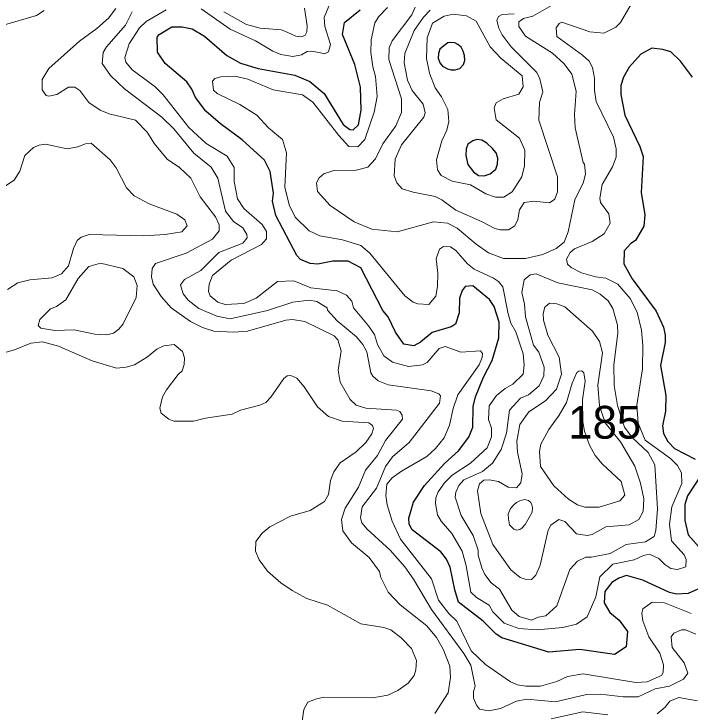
# Model space of a CAD drawing. Extents: x 673.6 to 698.9, y 7012 to 7040.1.
# Drawn here: x 696.209 to 697.861, y 7025.944 to 7027.65 of the extents above; entities that cross this region are included whole.
import ezdxf

# ---------------------------------------------------------------- set-up
doc = ezdxf.new("R2010")
doc.units = 0
doc.header["$LTSCALE"] = 0.032
doc.layers.add('1', color=7, linetype='Continuous', lineweight=25)
doc.layers.add('2', color=7, linetype='Continuous', lineweight=13)
doc.layers.add('21', color=7, linetype='Continuous')

msp = doc.modelspace()

# ---------------------------------------------------------------- linework, layer by layer
at = {"layer": '1'}
for points in [[(697.6509, 7026.2116), (697.6647, 7026.1876), (697.6871, 7026.1691), (697.7082, 7026.1411), (697.7047, 7026.1038), (697.6764, 7026.085), (697.5913, 7026.0971), (697.5156, 7026.0907), (697.4007, 7026.1255), (697.3873, 7026.1345), (697.3553, 7026.1664), (697.2951, 7026.2128), (697.2858, 7026.2426), (697.2744, 7026.2982), (697.2654, 7026.3179), (697.2518, 7026.3357), (697.182, 7026.3892), (697.1741, 7026.4033), (697.1733, 7026.4177), (697.1852, 7026.4571), (697.2116, 7026.4979), (697.2607, 7026.5519), (697.2951, 7026.5823), (697.3204, 7026.6161), (697.3301, 7026.6408), (697.3309, 7026.691), (697.3363, 7026.7149), (697.3562, 7026.7628), (697.377, 7026.8031), (697.3934, 7026.8589), (697.3942, 7026.8967), (697.3817, 7026.9349), (697.3704, 7026.9526), (697.3297, 7026.9854), (697.3113, 7026.9837), (697.304, 7026.9739), (697.2975, 7026.9559), (697.2964, 7026.9197), (697.2877, 7026.8922), (697.2772, 7026.8856), (697.2303, 7026.8713), (697.2023, 7026.8477), (697.1859, 7026.8395), (697.1612, 7026.843), (697.1408, 7026.8729), (697.1231, 7026.9099), (697.1098, 7026.9258), (697.0562, 7027.03), (697.0257, 7027.0462), (696.9883, 7027.0462), (696.9509, 7027.0389), (696.9324, 7027.0406), (696.9089, 7027.0503), (696.8998, 7027.06), (696.8484, 7027.1573), (696.8405, 7027.1925), (696.8428, 7027.2121), (696.8346, 7027.2649), (696.8214, 7027.2928), (696.7663, 7027.3424), (696.7131, 7027.3813), (696.6774, 7027.4123), (696.6521, 7027.4461), (696.6438, 7027.4658), (696.6315, 7027.4837), (696.5786, 7027.5292), (696.5594, 7027.5562), (696.5588, 7027.593), (696.5636, 7027.6001), (696.5947, 7027.6183), (696.6202, 7027.6182), (696.6444, 7027.6139), (696.6747, 7027.5958), (696.729, 7027.5482), (696.7624, 7027.5297), (696.8052, 7027.517), (696.8955, 7027.5005), (696.9321, 7027.4853), (696.9667, 7027.4556), (697.0131, 7027.38), (697.0291, 7027.3679), (697.0373, 7027.3668), (697.0508, 7027.3788), (697.0573, 7027.4145), (697.0556, 7027.4712), (697.0416, 7027.5266), (697.0114, 7027.6001), (697.0162, 7027.6294), (697.0546, 7027.6599)], [(697.8663, 7027.4956), (697.837, 7027.5347), (697.8139, 7027.5577), (697.7945, 7027.5634), (697.7677, 7027.5664), (697.7403, 7027.5516), (697.7118, 7027.5202), (697.6977, 7027.4954), (697.6918, 7027.4752), (697.6914, 7027.4533), (697.7012, 7027.4028), (697.7376, 7027.3261), (697.746, 7027.3018), (697.7411, 7027.2136), (697.75, 7027.1595), (697.7477, 7027.1316), (697.7275, 7027.0961), (697.7157, 7027.089), (697.7, 7027.0708), (697.6992, 7027.0391), (697.7189, 7027.0027), (697.7782, 7026.9235), (697.7954, 7026.8849), (697.8002, 7026.8655), (697.8002, 7026.8475), (697.7888, 7026.7907), (697.8018, 7026.7176), (697.801, 7026.6799), (697.7937, 7026.644), (697.796, 7026.6248), (697.8062, 7026.6056), (697.8223, 7026.588), (697.8735, 7026.5626)], [(697.8857, 7026.5199), (697.8547, 7026.4726), (697.8479, 7026.4513), (697.848, 7026.4127), (697.8562, 7026.3775), (697.8881, 7026.3412)], [(697.7455, 7026.2666), (697.7053, 7026.2778), (697.6869, 7026.2714), (697.6696, 7026.2607), (697.6523, 7026.2389), (697.6509, 7026.2116)], [(697.88, 7026.2446), (697.8561, 7026.2337), (697.8279, 7026.2328), (697.8101, 7026.2361), (697.7455, 7026.2666)]]:
    msp.add_lwpolyline(points, dxfattribs=at)
for points in [[(697.2464, 7027.5534), (697.2451, 7027.5422), (697.2494, 7027.5306), (697.2561, 7027.5224), (697.2679, 7027.5158), (697.277, 7027.5133), (697.287, 7027.513), (697.2985, 7027.5167), (697.307, 7027.5261), (697.3107, 7027.5361), (697.3098, 7027.5488), (697.3067, 7027.5592), (697.3013, 7027.5686), (697.2937, 7027.5752), (697.2858, 7027.5795), (697.2758, 7027.5801), (697.2688, 7027.5795), (697.2591, 7027.5719), (697.2497, 7027.5637)], [(697.3139, 7027.3205), (697.3128, 7027.3041), (697.3175, 7027.2818), (697.3315, 7027.2645), (697.3441, 7027.2554), (697.3579, 7027.2543), (697.3725, 7027.259), (697.3863, 7027.2704), (697.3904, 7027.2827), (697.3907, 7027.2973), (697.3869, 7027.3105), (697.3781, 7027.3213), (697.3643, 7027.3342), (697.352, 7027.3415), (697.34, 7027.343), (697.3303, 7027.3398), (697.318, 7027.3319)]]:
    msp.add_lwpolyline(points, close=True, dxfattribs=at)
at = {"layer": '2'}
for points in [[(696.6659, 7027.6628), (696.7374, 7027.6125), (696.7994, 7027.5845), (696.8417, 7027.5592), (696.8612, 7027.5511), (696.8904, 7027.5461), (696.9114, 7027.55), (696.9249, 7027.5582), (696.9346, 7027.5591), (696.9549, 7027.556), (696.9675, 7027.5527), (696.9775, 7027.5575), (696.9825, 7027.5751), (696.9683, 7027.619), (696.967, 7027.6416), (696.9784, 7027.6691)], [(697.1212, 7027.6657), (697.1003, 7027.644), (697.0904, 7027.6283), (697.082, 7027.587), (697.081, 7027.5554), (697.0854, 7027.5209), (697.0919, 7027.4975), (697.0959, 7027.448), (697.0886, 7027.4099), (697.066, 7027.3431), (697.0492, 7027.3251), (697.0274, 7027.3263), (697.0026, 7027.3526), (696.9388, 7027.4344), (696.9138, 7027.4521), (696.8425, 7027.4649), (696.7799, 7027.4907), (696.7488, 7027.4982), (696.7147, 7027.4967), (696.6995, 7027.4922), (696.6942, 7027.4859), (696.696, 7027.4638), (696.7055, 7027.4552), (696.7611, 7027.4286), (696.802, 7027.4026), (696.8308, 7027.3713), (696.8646, 7027.3431)], [(697.0398, 7027.1418), (696.9811, 7027.1817), (696.9502, 7027.2165), (696.9479, 7027.2373), (696.9543, 7027.2498), (696.9661, 7027.2595), (696.99, 7027.2673), (697.0446, 7027.2682), (697.0734, 7027.2759), (697.0922, 7027.2963), (697.1101, 7027.3325), (697.1418, 7027.3763), (697.1559, 7027.4095), (697.1559, 7027.4428), (697.1248, 7027.5386), (697.1256, 7027.5672), (697.1326, 7027.5843), (697.1808, 7027.6474), (697.1888, 7027.6662)], [(697.5222, 7027.6706), (697.4767, 7027.6447), (697.4538, 7027.6388), (697.4427, 7027.6306), (697.4423, 7027.6195), (697.4589, 7027.5955), (697.5244, 7027.5539), (697.5535, 7027.5281), (697.5718, 7027.5032), (697.5823, 7027.4612), (697.5784, 7027.4042), (697.58, 7027.3721), (697.5998, 7027.2872), (697.603, 7027.2828), (697.6053, 7027.2596), (697.6005, 7027.2387), (697.5791, 7027.1955), (697.5632, 7027.1174), (697.5528, 7027.0923), (697.5336, 7027.0765), (697.5012, 7027.062), (697.4588, 7027.0521), (697.4053, 7027.0526), (697.3686, 7027.0667), (697.3383, 7027.0873), (697.2917, 7027.1264)], [(697.6401, 7027.2), (697.6463, 7027.2336), (697.671, 7027.2761), (697.6798, 7027.3), (697.6802, 7027.3207), (697.6736, 7027.349), (697.6309, 7027.4363), (697.6269, 7027.4626), (697.6275, 7027.4928), (697.622, 7027.5193), (697.6145, 7027.5345), (697.5978, 7027.5494), (697.535, 7027.5946), (697.5335, 7027.6163), (697.5412, 7027.6269), (697.5473, 7027.6298), (697.6158, 7027.6061), (697.6504, 7027.6027), (697.6793, 7027.6175), (697.6907, 7027.6287), (697.717, 7027.6739)], [(696.2829, 7027.658), (696.2642, 7027.6465), (696.1797, 7027.6215)], [(697.1574, 7026.6701), (697.1517, 7026.6788), (697.1433, 7026.6823), (697.0684, 7026.6866), (697.0446, 7026.6945), (697.0301, 7026.7079), (697.0056, 7026.7505), (697.0007, 7026.7796), (697.008, 7026.8267), (697, 7026.8537), (696.9913, 7026.8632), (696.9193, 7026.8983), (696.8897, 7026.9033), (696.8733, 7026.9016), (696.7796, 7026.8746), (696.7462, 7026.8721), (696.6975, 7026.8746), (696.6698, 7026.8835), (696.6406, 7026.8988), (696.5928, 7026.9323), (696.5682, 7026.9595), (696.5488, 7026.9901), (696.5447, 7027.0078), (696.5464, 7027.0282), (696.5548, 7027.04), (696.6296, 7027.0651), (696.6943, 7027.0999), (696.7106, 7027.1198), (696.7106, 7027.1346), (696.7009, 7027.1544), (696.6642, 7027.2031), (696.6411, 7027.249), (696.613, 7027.2745), (696.5835, 7027.295), (696.5526, 7027.3325), (696.5343, 7027.3608), (696.5058, 7027.3905), (696.4413, 7027.4062), (696.4197, 7027.4152), (696.3915, 7027.4336), (696.3695, 7027.4629), (696.3577, 7027.4711), (696.3425, 7027.471), (696.3135, 7027.4534), (696.2939, 7027.449), (696.2874, 7027.4507), (696.2782, 7027.4644), (696.2775, 7027.4897), (696.2942, 7027.5166), (696.3689, 7027.5838), (696.4115, 7027.6141), (696.4397, 7027.6399), (696.4581, 7027.6632)], [(696.4974, 7027.6554), (696.4817, 7027.6225), (696.4349, 7027.5694), (696.427, 7027.5555), (696.4247, 7027.5289), (696.4448, 7027.4994), (696.4792, 7027.4666), (696.5703, 7027.3978), (696.5996, 7027.3692), (696.6481, 7027.31), (696.6905, 7027.2757), (696.707, 7027.2491)], [(697.2715, 7026.1854), (697.2458, 7026.2177), (697.2286, 7026.2696), (697.1529, 7026.367), (697.1329, 7026.4111), (697.1207, 7026.451), (697.1177, 7026.4738), (697.1198, 7026.5011), (697.1332, 7026.5165), (697.1553, 7026.5332), (697.2176, 7026.5687), (697.2384, 7026.588), (697.2599, 7026.6142), (697.2733, 7026.6457), (697.2816, 7026.6857), (697.2937, 7026.7193), (697.3451, 7026.7931), (697.3531, 7026.811), (697.3535, 7026.8203), (697.3489, 7026.8266), (697.3004, 7026.8236), (697.2626, 7026.8373), (697.2477, 7026.8322), (697.2187, 7026.7985), (697.207, 7026.7925), (697.1725, 7026.7883), (697.134, 7026.7993), (697.1126, 7026.8147), (697.097, 7026.8422), (697.09, 7026.8666), (697.0754, 7026.8877), (697.0384, 7026.9318), (697.0341, 7026.9479), (697.0211, 7026.9625), (696.9982, 7026.9731), (696.9344, 7026.9805), (696.893, 7026.9978), (696.853, 7026.9961), (696.8007, 7026.9558), (696.7703, 7026.9425), (696.7251, 7026.9403), (696.7073, 7026.9461), (696.6885, 7026.9611), (696.6844, 7026.9718), (696.6859, 7026.9901), (696.6939, 7027.0109), (696.7394, 7027.0487), (696.814, 7027.0867), (696.8262, 7027.1003), (696.8255, 7027.1185), (696.8149, 7027.1358), (696.7706, 7027.1749), (696.7549, 7027.1986), (696.7471, 7027.2406), (696.7466, 7027.2749), (696.73, 7027.3028), (696.6787, 7027.3333), (696.6358, 7027.3727), (696.5731, 7027.4525), (696.5531, 7027.4724), (696.4975, 7027.5133), (696.4823, 7027.5321), (696.4798, 7027.5432), (696.4902, 7027.5768), (696.5158, 7027.6157), (696.532, 7027.6318), (696.5804, 7027.6599)], [(696.9185, 7027.6638), (696.925, 7027.6206), (696.9242, 7027.6062), (696.9201, 7027.5979), (696.9121, 7027.5942), (696.8979, 7027.5957), (696.8784, 7027.6047), (696.8628, 7027.611), (696.8105, 7027.615), (696.7774, 7027.6244), (696.7214, 7027.6548)], [(697.1576, 7027.223), (697.1841, 7027.2142), (697.2381, 7027.204), (697.2543, 7027.196), (697.2884, 7027.1707), (697.3515, 7027.1432), (697.3834, 7027.1256), (697.397, 7027.1223), (697.4175, 7027.1228), (697.4323, 7027.1323), (697.4403, 7027.148), (697.4438, 7027.1714), (697.4554, 7027.1892), (697.4789, 7027.1926), (697.5175, 7027.1884), (697.5304, 7027.1973), (697.5372, 7027.2157), (697.5371, 7027.2516), (697.4913, 7027.3901), (697.493, 7027.434), (697.5011, 7027.4597), (697.4934, 7027.4918), (697.4863, 7027.5065), (697.424, 7027.5696), (697.4018, 7027.5987), (697.3932, 7027.6151), (697.3887, 7027.6337), (697.3924, 7027.6435), (697.4019, 7027.6483), (697.4311, 7027.6503)], [(697.2254, 7027.6595), (697.2091, 7027.6422), (697.187, 7027.6094), (697.164, 7027.5529), (697.1626, 7027.5304), (697.1703, 7027.4878), (697.1821, 7027.4633), (697.2086, 7027.4297)], [(697.2086, 7027.4297), (697.2136, 7027.4081), (697.2106, 7027.398), (697.1558, 7027.3303), (697.1406, 7027.2951), (697.138, 7027.2545)], [(696.8646, 7027.3431), (696.8749, 7027.3109), (696.8709, 7027.2268), (696.8813, 7027.1834), (696.8957, 7027.1538), (696.9301, 7027.1197)], [(696.1811, 7027.2252), (696.2092, 7027.2442), (696.2229, 7027.266), (696.2357, 7027.3043), (696.2567, 7027.3234), (696.2702, 7027.3294), (696.2857, 7027.3315), (696.3386, 7027.3208), (696.3647, 7027.3255), (696.3836, 7027.333), (696.3977, 7027.3339), (696.4441, 7027.2939), (696.4587, 7027.2738), (696.484, 7027.2248), (696.5029, 7027.2055), (696.5396, 7027.186), (696.6065, 7027.1607), (696.6267, 7027.1472), (696.6317, 7027.132), (696.6193, 7027.1179), (696.5787, 7027.1108), (696.526, 7027.108), (696.3923, 7027.1113), (696.3733, 7027.1048), (696.3632, 7027.0966), (696.354, 7027.0773), (696.3424, 7027.0349), (696.3249, 7027.0148), (696.3025, 7027.0052), (696.2478, 7027.0003), (696.2182, 7026.9932), (696.1934, 7026.9769)], [(696.707, 7027.2491), (696.726, 7027.1683), (696.7452, 7027.1425), (696.7678, 7027.1276), (696.7781, 7027.1113), (696.7786, 7027.1028)], [(697.138, 7027.2545), (697.1447, 7027.2374), (697.1576, 7027.223)], [(697.6217, 7027.0943), (697.6509, 7027.1125), (697.6654, 7027.1387), (697.6621, 7027.1618), (697.6417, 7027.1893), (697.6401, 7027.2)], [(697.2917, 7027.1264), (697.2682, 7027.1392), (697.2342, 7027.1423), (697.1448, 7027.1176), (697.0832, 7027.1241), (697.0398, 7027.1418)], [(696.9301, 7027.1197), (696.9559, 7027.1075), (697.0113, 7027.098), (697.056, 7027.0839), (697.0785, 7027.0654), (697.1639, 7026.9611), (697.1841, 7026.9457), (697.1958, 7026.9415), (697.2225, 7026.9404), (697.2395, 7026.9607), (697.2439, 7026.9838), (697.2447, 7027.0164), (697.2408, 7027.052), (697.2484, 7027.0751), (697.2582, 7027.0815), (697.2752, 7027.0808), (697.2888, 7027.0719), (697.3172, 7027.0395), (697.333, 7027.0267), (697.3808, 7027.0046), (697.3926, 7026.9961), (697.4031, 7026.9832), (697.4159, 7026.9174), (697.4232, 7026.8948), (697.4348, 7026.873), (697.4527, 7026.8192), (697.4552, 7026.7926), (697.4528, 7026.7702), (697.4277, 7026.7452), (697.409, 7026.7351), (697.388, 7026.7178), (697.3699, 7026.6923), (697.368, 7026.6592), (697.3753, 7026.6376), (697.3753, 7026.6171), (697.3652, 7026.59), (697.3242, 7026.5521), (697.2792, 7026.5235), (697.2606, 7026.5042), (697.2455, 7026.4824), (697.2398, 7026.468), (697.2389, 7026.4536), (697.2434, 7026.4264), (697.2524, 7026.4108), (697.279, 7026.381), (697.3043, 7026.3374), (697.3137, 7026.3018), (697.3247, 7026.2375), (697.3389, 7026.224), (697.3697, 7026.2054), (697.3787, 7026.1892), (697.4064, 7026.1614), (697.4423, 7026.1489), (697.4875, 7026.1456), (697.5501, 7026.1513), (697.5833, 7026.1589), (697.6094, 7026.1769), (697.6308, 7026.2259), (697.6402, 7026.275), (697.672, 7026.306), (697.7243, 7026.3165), (697.7467, 7026.3267), (697.7619, 7026.3298), (697.784, 7026.3196), (697.7992, 7026.3045), (697.8137, 7026.2952), (697.8301, 7026.2923), (697.8503, 7026.2996), (697.8511, 7026.317), (697.8461, 7026.3288), (697.815, 7026.3624), (697.8102, 7026.4034), (697.8165, 7026.4461), (697.8405, 7026.5031), (697.8398, 7026.5285), (697.8303, 7026.5468), (697.8128, 7026.5637), (697.751, 7026.6083), (697.7337, 7026.6505), (697.7304, 7026.694), (697.7443, 7026.7826), (697.7452, 7026.8396), (697.7417, 7026.8777), (697.7312, 7026.9211), (697.7143, 7026.9548), (697.6842, 7026.9895), (697.6547, 7027.0041), (697.6293, 7027.0077), (697.5952, 7027.0174), (697.5706, 7027.0302), (697.561, 7027.0388), (697.5588, 7027.0512), (697.5677, 7027.0669), (697.5787, 7027.0763), (697.6217, 7027.0943)], [(696.7786, 7027.1028), (696.7683, 7027.09), (696.7098, 7027.0674), (696.6652, 7027.0231), (696.6259, 7027.001), (696.6161, 7026.9885), (696.6219, 7026.9658), (696.6345, 7026.9506), (696.6602, 7026.9301), (696.7043, 7026.9115), (696.7374, 7026.905), (696.8286, 7026.9254), (696.8904, 7026.9454), (696.9305, 7026.9509), (696.9489, 7026.9476), (696.9738, 7026.9316), (696.9746, 7026.9263), (696.9988, 7026.9001), (697.0456, 7026.8608), (697.0616, 7026.8423), (697.0713, 7026.8245), (697.0805, 7026.7733), (697.0856, 7026.7649), (697.0986, 7026.7539), (697.1228, 7026.744), (697.228, 7026.7292), (697.247, 7026.7217), (697.2508, 7026.7171), (697.2487, 7026.6987), (697.1742, 7026.6028), (697.1335, 7026.5677), (697.1167, 7026.5445), (697.0945, 7026.4911), (697.0599, 7026.4455), (697.0558, 7026.4186), (697.0591, 7026.407), (697.0721, 7026.3914), (697.1284, 7026.3401), (697.164, 7026.2988), (697.1849, 7026.2694), (697.2288, 7026.1951), (697.3082, 7026.0878), (697.3252, 7026.0588), (697.336, 7026.0073), (697.3319, 7025.9944), (697.3319, 7025.9784), (697.3386, 7025.9614), (697.3464, 7025.9516), (697.3693, 7025.947), (697.3979, 7025.9535), (697.437, 7025.9714), (697.4617, 7025.9763), (697.5318, 7025.969), (697.6079, 7025.987), (697.6415, 7025.9878), (697.6972, 7025.9814), (697.7341, 7025.9813), (697.7756, 7026.001), (697.8104, 7026.0078), (697.8445, 7026.0249), (697.8551, 7026.0398), (697.8463, 7026.0648), (697.8168, 7026.1022), (697.8144, 7026.1283), (697.8214, 7026.1373), (697.8398, 7026.1456), (697.8497, 7026.1455), (697.8746, 7026.1349)], [(696.2103, 7026.8291), (696.2504, 7026.8458), (696.279, 7026.8489), (696.3181, 7026.8383), (696.4001, 7026.8028), (696.4597, 7026.7849)], [(696.4597, 7026.7849), (696.4827, 7026.7872), (696.5032, 7026.7931), (696.5353, 7026.8125), (696.5578, 7026.831), (696.5749, 7026.8394), (696.6001, 7026.8425), (696.6204, 7026.8255), (696.6258, 7026.81), (696.6251, 7026.7933), (696.6202, 7026.7779), (696.61, 7026.7691), (696.5812, 7026.732), (696.5721, 7026.7148), (696.5652, 7026.6871), (696.5689, 7026.6746), (696.587, 7026.6603), (696.5995, 7026.6548), (696.6472, 7026.6552), (696.6765, 7026.6626), (696.7423, 7026.6721), (696.7622, 7026.6816), (696.8095, 7026.6939), (696.8241, 7026.7006), (696.8363, 7026.7134), (696.8681, 7026.7592), (696.8764, 7026.7661), (696.885, 7026.767), (696.9001, 7026.7604), (696.9181, 7026.7388), (696.9506, 7026.6901), (696.9773, 7026.6668), (697.0109, 7026.6553), (697.0759, 7026.651), (697.0848, 7026.6448), (697.0875, 7026.6374), (697.0829, 7026.6244), (697.0686, 7026.6032), (697.0448, 7026.5804), (697.0062, 7026.553), (696.9907, 7026.5313), (696.9825, 7026.5102), (696.9776, 7026.4761), (696.9675, 7026.4587), (696.9327, 7026.4367), (696.8843, 7026.4231), (696.8341, 7026.3972), (696.8153, 7026.3818), (696.7996, 7026.3607), (696.7994, 7026.3375), (696.808, 7026.316), (696.8287, 7026.2889), (696.8607, 7026.2597), (696.8885, 7026.241), (696.9248, 7026.2222), (696.9752, 7026.2056), (697.0566, 7026.16), (697.1123, 7026.1512), (697.1299, 7026.1454), (697.1551, 7026.1259), (697.1798, 7026.0994), (697.1921, 7026.0705), (697.191, 7026.0478), (697.1864, 7026.0341), (697.1716, 7026.0151), (697.1464, 7025.9971), (697.1227, 7025.9854), (697.0848, 7025.9789), (696.9653, 7025.9804), (696.9456, 7025.9763), (696.9269, 7025.9682), (696.917, 7025.9504), (696.9017, 7025.8443)], [(696.166, 7026.8171), (696.2103, 7026.8291)], [(697.051, 7026.4936), (697.0675, 7026.5354), (697.0973, 7026.5712), (697.1165, 7026.6081), (697.1583, 7026.6601), (697.1574, 7026.6701)], [(697.2375, 7025.9407), (697.2694, 7025.9913), (697.2751, 7026.0289), (697.2734, 7026.0569), (697.2573, 7026.0983), (697.2409, 7026.1262), (697.2173, 7026.1549), (697.1521, 7026.2062), (697.1229, 7026.237), (697.1055, 7026.2728), (697.1017, 7026.2878), (697.0767, 7026.3218), (697.0333, 7026.3579), (697.0124, 7026.3871), (697.009, 7026.4145), (697.0178, 7026.4428), (697.051, 7026.4936)], [(697.863, 7026.1854), (697.7986, 7026.2114), (697.7682, 7026.213), (697.7452, 7026.1966), (697.7427, 7026.1854), (697.745, 7026.1674), (697.7598, 7026.1282), (697.7871, 7026.0881), (697.7962, 7026.0599), (697.7953, 7026.0408), (697.7907, 7026.0335), (697.7555, 7026.0182), (697.7283, 7026.0167), (697.5998, 7026.038), (697.5616, 7026.0313), (697.5349, 7026.0189), (697.4955, 7026.0076), (697.4593, 7026.0077), (697.4392, 7026.0113)], [(697.4392, 7026.0113), (697.422, 7026.0184), (697.3608, 7026.0603), (697.3263, 7026.0937), (697.2911, 7026.1664), (697.2715, 7026.1854)], [(697.8792, 7025.9716), (697.8331, 7025.9796), (697.8113, 7025.9709), (697.7997, 7025.9561), (697.7805, 7025.9403)], [(697.6598, 7025.9378), (697.5986, 7025.9452), (697.5215, 7025.9279)]]:
    msp.add_lwpolyline(points, dxfattribs=at)
for points in [[(697.3986, 7027.5415), (697.3726, 7027.5694), (697.338, 7027.6325), (697.3147, 7027.6454), (697.2822, 7027.6494), (697.2596, 7027.6446), (697.2318, 7027.6273), (697.2185, 7027.5917), (697.2169, 7027.5408), (697.2243, 7027.5051), (697.2382, 7027.4697), (697.2537, 7027.4473), (697.2691, 7027.4165), (697.2717, 7027.3874), (697.2665, 7027.3663), (697.2544, 7027.3398), (697.2416, 7027.2936), (697.2433, 7027.2695), (697.2523, 7027.2551), (697.2796, 7027.2411), (697.3245, 7027.2323), (697.3621, 7027.2103), (697.3857, 7027.2023), (697.406, 7027.2023), (697.4257, 7027.215), (697.4495, 7027.2522), (697.456, 7027.2788), (697.4569, 7027.3174), (697.4437, 7027.3468), (697.3867, 7027.3913), (697.382, 7027.4205), (697.3873, 7027.4328), (697.4043, 7027.4424), (697.4421, 7027.4541), (697.4528, 7027.472), (697.4509, 7027.499)], [(696.3656, 7027.0038), (696.336, 7026.9512), (696.3128, 7026.9356), (696.2978, 7026.9294), (696.2719, 7026.9035), (696.2677, 7026.8889), (696.2749, 7026.8826), (696.3086, 7026.8763), (696.3556, 7026.878), (696.4062, 7026.868), (696.4355, 7026.8656), (696.4524, 7026.8704), (696.4654, 7026.8801), (696.4761, 7026.8932), (696.5075, 7026.9572), (696.51, 7026.9862), (696.5021, 7027.0076), (696.4745, 7027.0278), (696.4204, 7027.0413), (696.3918, 7027.0331)], [(697.7004, 7026.6402), (697.7192, 7026.6149), (697.758, 7026.5789), (697.7746, 7026.5486), (697.7814, 7026.4407), (697.7773, 7026.3879), (697.7729, 7026.3731), (697.7519, 7026.36), (697.7047, 7026.3534), (697.6651, 7026.3321), (697.6195, 7026.3228), (697.6064, 7026.323), (697.5853, 7026.313), (697.5671, 7026.2929), (697.5356, 7026.2038), (697.5087, 7026.1798), (697.4896, 7026.1759), (697.4734, 7026.1687), (697.4433, 7026.1779), (697.4255, 7026.1934), (697.3948, 7026.2446), (697.3749, 7026.2603), (697.3591, 7026.2808), (697.3516, 7026.2967), (697.3434, 7026.3276), (697.3433, 7026.3401), (697.331, 7026.3757), (697.3014, 7026.425), (697.2867, 7026.469), (697.2886, 7026.482), (697.296, 7026.4982), (697.3083, 7026.5116), (697.3534, 7026.5325), (697.3784, 7026.5522), (697.399, 7026.5858), (697.4123, 7026.6255), (697.4197, 7026.6822), (697.4468, 7026.7109), (697.4663, 7026.7191), (697.4923, 7026.7412), (697.5036, 7026.7659), (697.5043, 7026.7874), (697.4912, 7026.8234), (697.4782, 7026.8409), (697.4585, 7026.91), (697.4559, 7026.9411), (697.4494, 7026.9696), (697.455, 7027), (697.4699, 7027.0125), (697.4843, 7027.015), (697.5378, 7026.9932), (697.6214, 7026.9763), (697.6414, 7026.9653), (697.6604, 7026.9491), (697.6723, 7026.9305), (697.6836, 7026.8894), (697.6843, 7026.8701), (697.6746, 7026.7927), (697.6754, 7026.7419), (697.6834, 7026.6936)], [(697.7257, 7026.5451), (697.6911, 7026.6045), (697.6536, 7026.651), (697.6397, 7026.6925), (697.6351, 7026.7433), (697.6466, 7026.822), (697.6398, 7026.8494), (697.6225, 7026.8748), (697.5546, 7026.9346), (697.5356, 7026.9419), (697.5171, 7026.9431), (697.5057, 7026.9335), (697.502, 7026.9184), (697.5027, 7026.902), (697.5134, 7026.865), (697.5407, 7026.8117), (697.5467, 7026.7701), (697.5343, 7026.7335), (697.5079, 7026.7047), (697.4671, 7026.6777), (697.4452, 7026.6471), (697.4371, 7026.6064), (697.4395, 7026.5792), (697.4502, 7026.5261), (697.4469, 7026.5043), (697.4366, 7026.4918), (697.4167, 7026.4938), (697.3929, 7026.5079), (697.3696, 7026.5121), (697.3565, 7026.5112), (697.3466, 7026.502), (697.3417, 7026.4847), (697.3492, 7026.4297), (697.3787, 7026.3539), (697.4225, 7026.2915), (697.4453, 7026.2731), (697.4578, 7026.2689), (697.4734, 7026.2683), (697.4842, 7026.2786), (697.4944, 7026.3031), (697.5142, 7026.3889), (697.5205, 7026.4007), (697.5397, 7026.4147), (697.5549, 7026.4097), (697.5836, 7026.3798), (697.609, 7026.3757), (697.6214, 7026.3784), (697.655, 7026.3968), (697.7118, 7026.4021), (697.7359, 7026.4151), (697.7459, 7026.4347), (697.7476, 7026.4652), (697.7398, 7026.5039)], [(697.6027, 7026.6307), (697.6146, 7026.5962), (697.6291, 7026.5714), (697.6457, 7026.5507), (697.6923, 7026.5073), (697.7016, 7026.4739), (697.689, 7026.4604), (697.6383, 7026.4448), (697.6034, 7026.4451), (697.5855, 7026.4504), (697.5633, 7026.4647), (697.5277, 7026.4971), (697.4957, 7026.544), (697.4929, 7026.5811), (697.4965, 7026.5986), (697.5158, 7026.6351), (697.5413, 7026.6694), (697.5585, 7026.7008), (697.5727, 7026.7483), (697.5837, 7026.7736), (697.5886, 7026.7775), (697.5961, 7026.7783), (697.601, 7026.7735), (697.6045, 7026.7525), (697.5981, 7026.7074), (697.5984, 7026.6536)], [(697.4301, 7026.4505), (697.4221, 7026.4415), (697.4161, 7026.4277), (697.4171, 7026.4166), (697.4198, 7026.4021), (697.4304, 7026.3913), (697.4369, 7026.3888), (697.4444, 7026.39), (697.45, 7026.3933), (697.4577, 7026.4026), (697.4675, 7026.4194), (697.4748, 7026.4327), (697.4756, 7026.4442), (697.4741, 7026.4508), (697.4713, 7026.4563), (697.466, 7026.461), (697.4562, 7026.4638), (697.4452, 7026.4605), (697.4364, 7026.456)]]:
    msp.add_lwpolyline(points, close=True, dxfattribs=at)

# ---------------------------------------------------------------- texts
at = {"layer": '21'}
msp.add_text('185', height=0.08, dxfattribs=at).set_placement((697.563, 7026.6124))

doc.saveas('drawing.dxf')
